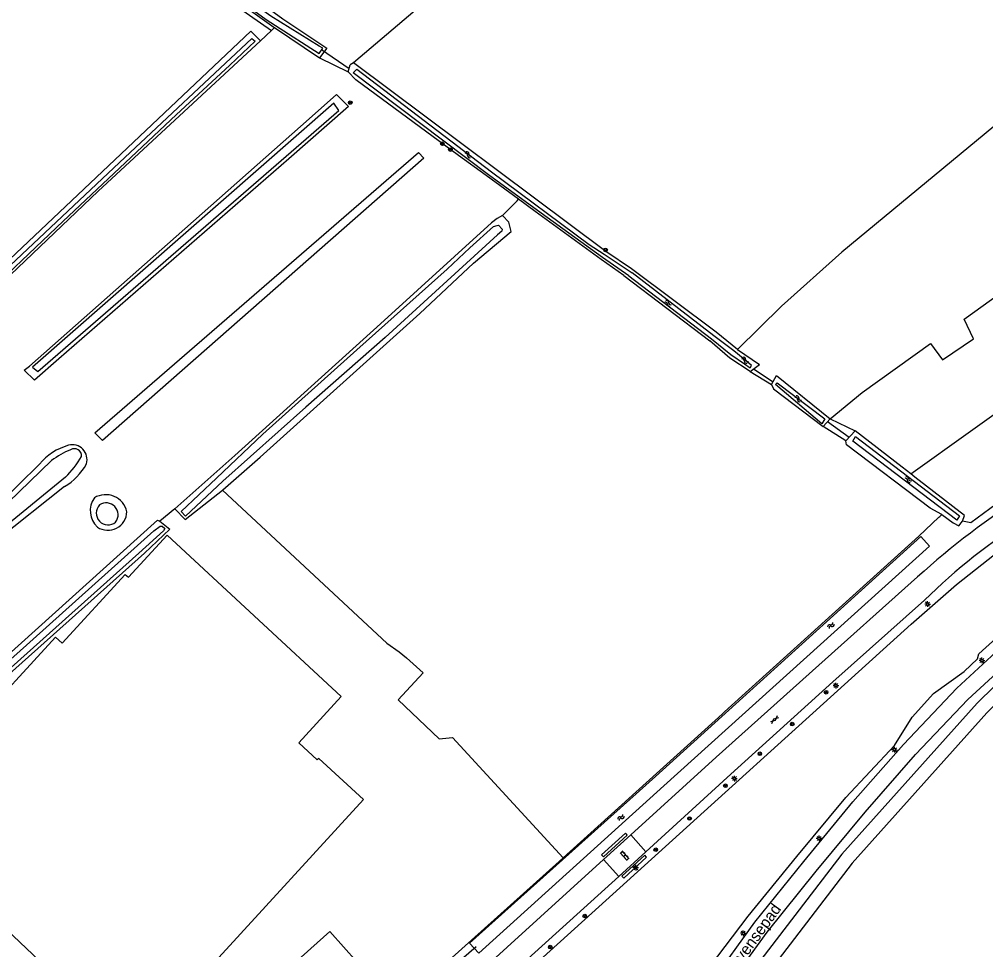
# Model space of a CAD drawing. Extents: x 128999 to 131010, y 395498 to 399007.
# Drawn here: x 129734.2 to 129946.8, y 397522.8 to 397727.5 of the extents above; entities that cross this region are included whole.
import ezdxf

# ---------------------------------------------------------------- set-up
doc = ezdxf.new("R2010")
doc.units = 0
for name, color, linetype in [('gg-afsc-erfafscheiding', 7, 'Continuous'), ('gg-afsc-hekwerk', 7, 'Continuous'), ('gg-anno-openbare ruimte label', 7, 'Continuous'), ('gg-bbg-bijgebouw', 7, 'Continuous'), ('gg-bbg-hoofdgebouw', 7, 'Continuous'), ('gg-knt-bronhoudergrens', 7, 'Continuous'), ('gg-knt-verharding', 7, 'Continuous'), ('gg-kntw-bovenkant insteek waterloop', 7, 'Continuous'), ('gg-kntw-greppel-droge sloot', 7, 'Continuous'), ('gg-kntw-waterlijn', 7, 'Continuous'), ('gg-kwrk-duiker nz buis', 7, 'Continuous'), ('gt-grn-groengrens', 7, 'Continuous'), ('gt-symb-boom', 7, 'Continuous'), ('gt-symb-gesloten verharding', 7, 'Continuous'), ('gt-symb-klinker verharding', 7, 'Continuous'), ('gt-symb-lichtmast', 7, 'Continuous'), ('gt-symb-watersymbool', 7, 'Continuous'), ('gx-grn-maaiveld', 7, 'Continuous')]:
    doc.layers.add(name, color=color, linetype=linetype)

# ---------------------------------------------------------------- blocks, each defined once
blk = doc.blocks.new('gt0-BOOM')
at = {"layer": 'gt-symb-boom'}
for radius in [0.4, 0.2]:
    blk.add_circle((0, 0), radius, dxfattribs=at)
blk = doc.blocks.new('gt0-LMAST')
at = {"layer": 'gt-symb-lichtmast'}
for p, q in [((-0.18, 0.17), (-0.45, 0.44)), ((-0.01, 0.25), (-0.01, 0.62)), ((0.17, 0.17), (0.44, 0.44)), ((-0.26, 0), (-0.63, 0)), ((-0.18, -0.18), (-0.45, -0.45)), ((-0.01, -0.25), (-0.01, -0.63)), ((0.44, -0.45), (0.17, -0.18)), ((0.24, 0), (0.62, 0))]:
    blk.add_line(p, q, dxfattribs=at)
blk.add_circle((-0.01, 0), 0.25, dxfattribs=at)
blk = doc.blocks.new('gt0-GESVH1')
at = {"layer": 'gt-symb-gesloten verharding'}
for p, q in [((-0.99, -0.26), (0.01, 0.24)), ((0.01, -0.26), (-0.99, 0.24)), ((0.01, 0.24), (1.01, -0.26)), ((1.01, 0.24), (0.01, -0.26))]:
    blk.add_line(p, q, dxfattribs=at)
blk = doc.blocks.new('gt0-WA')
at = {"layer": 'gt-symb-watersymbool'}
for centre, start, end in [((-0.32, 0.02), 28.0725, 151.9275), ((0.43, 0.42), 208.0725, 331.9275), ((-0.32, -0.43), 28.0725, 151.9275), ((0.43, -0.03), 208.0725, 331.9275)]:
    blk.add_arc(centre, 0.425, start, end, dxfattribs=at)
blk = doc.blocks.new('gt0-KL1')
at = {"layer": 'gt-symb-klinker verharding'}
for p, q in [((-1.15, 0.3), (1.15, 0.3)), ((-1, -0.3), (-1, 0.3)), ((-0.5, 0.3), (-0.5, 0.45)), ((0, -0.3), (0, 0.3)), ((0.5, 0.3), (0.5, 0.45)), ((1, -0.3), (1, 0.3)), ((-1.15, -0.3), (1.15, -0.3)), ((-0.5, -0.45), (-0.5, -0.3)), ((0.5, -0.45), (0.5, -0.3))]:
    blk.add_line(p, q, dxfattribs=at)

msp = doc.modelspace()

# ---------------------------------------------------------------- linework, layer by layer
at = {"layer": 'gg-afsc-erfafscheiding'}
for p, q in [((129932.1, 397613.78), (129889.37, 397575.12)), ((129888.84, 397574.65), (129853.86, 397543.01)), ((129889.37, 397575.12), (129888.84, 397574.65)), ((129853.86, 397543.01), (129853, 397542.23))]:
    msp.add_line(p, q, dxfattribs=at)
at = {"layer": 'gg-afsc-hekwerk'}
for p, q in [((129932.1, 397613.78), (129936.55, 397617.93)), ((129932.1, 397613.78), (129936.55, 397617.93)), ((129936.55, 397617.93), (129936.77, 397618.14)), ((129936.55, 397617.93), (129936.77, 397618.14)), ((129936.77, 397618.14), (129937.18, 397618.52)), ((129936.77, 397618.14), (129937.18, 397618.52)), ((129828.73, 397520.43), (129853, 397542.23))]:
    msp.add_line(p, q, dxfattribs=at)
at = {"layer": 'gg-bbg-bijgebouw'}
for points in [[(129743.62, 397590.27), (129757.5, 397605.38), (129758.2, 397604.74), (129766.74, 397614.03), (129805.02, 397578.52)], [(129760.11, 397500), (129705.52, 397551.67), (129742.18, 397591.59), (129743.62, 397590.27)], [(129809.91, 397555.86), (129800.06, 397564.9), (129799.76, 397564.57), (129795.66, 397568.33), (129805.02, 397578.52)], [(129760.11, 397500), (129764.96, 397495.41), (129763.87, 397494.23), (129777, 397482.21), (129796.04, 397502.97), (129777.26, 397520.21), (129809.91, 397555.86)]]:
    msp.add_lwpolyline(points, dxfattribs=at)
at = {"layer": 'gg-bbg-hoofdgebouw'}
for points in [[(129802.53, 397526.83), (129793.42, 397518.67), (129800.35, 397510.83), (129803.16, 397513.31), (129802.17, 397514.43)], [(129802.53, 397526.83), (129808.52, 397520.05), (129802.17, 397514.43)]]:
    msp.add_lwpolyline(points, dxfattribs=at)
at = {"layer": 'gg-knt-bronhoudergrens'}
for p, q in [((129719.59, 397773.98), (129789.67, 397725.02)), ((129790.34, 397725.65), (129789.67, 397725.02)), ((129789.67, 397725.02), (129787.25, 397722.74)), ((129800.21, 397719.02), (129806.58, 397715.88)), ((129840.48, 397684.29), (129843.75, 397687.56)), ((129843.75, 397687.56), (129844.06, 397687.87)), ((129768.43, 397619.76), (129765.1, 397617.09)), ((129853.86, 397543.01), (129829.54, 397569.51))]:
    msp.add_line(p, q, dxfattribs=at)
for points in [[(129930.35, 397627.47), (129956.63, 397646.28), (130063.43, 397719.64)], [(129778.87, 397623.9), (129815.03, 397590.22), (129817.75, 397588.31)], [(129817.75, 397588.31), (129819.39, 397587.01), (129823.04, 397583.75)], [(129823.04, 397583.75), (129817.58, 397577.77), (129826.6, 397569.22), (129829.54, 397569.51)]]:
    msp.add_lwpolyline(points, dxfattribs=at)
at = {"layer": 'gg-knt-verharding'}
for p, q in [((129868.71, 397548.07), (129862.76, 397542.63)), ((129868.71, 397548.07), (129872.06, 397544.33)), ((129862.76, 397542.63), (129866.11, 397538.93)), ((129866.11, 397538.93), (129872.06, 397544.33))]:
    msp.add_line(p, q, dxfattribs=at)
for points in [[(129850.68, 397456.26), (129850.94, 397456.79), (129858.96, 397471.85), (129867.87, 397487.02), (129877.28, 397501.74), (129886.43, 397515.56), (129896.05, 397528.85), (129906.82, 397542.21), (129917.61, 397555.36), (129928.74, 397567.98), (129940.47, 397580.34), (129956.71, 397595.27), (129971.14, 397607.93), (129981.28, 397616.45), (129988.96, 397622.45), (129996.68, 397628.4), (130005.64, 397635.01), (130016.19, 397642.47), (130025.98, 397648.99), (130073.47, 397679.46), (130082, 397684.84)], [(129853.79, 397454.71), (129862.15, 397470.39), (129870.88, 397485.25), (129880.38, 397500.09), (129889.29, 397513.6), (129898.76, 397526.66), (129909.56, 397540.09), (129920.31, 397553.1), (129931.38, 397565.77), (129942.92, 397577.84), (129959.25, 397592.86), (129973.41, 397605.27), (129983.45, 397613.62)], [(129868.71, 397548.07), (129887.52, 397565.14), (129910.11, 397585.41), (129930.45, 397603.58)], [(129872.06, 397544.33), (129890.78, 397561.42), (129913.17, 397581.75), (129933.37, 397599.68)], [(129813.03, 397497.46), (129820.33, 397504.13), (129862.76, 397542.63)], [(129755.57, 397438.49), (129777.09, 397458.34), (129800.63, 397479.62), (129823.61, 397500.36), (129846.09, 397520.84), (129866.11, 397538.93)]]:
    msp.add_lwpolyline(points, dxfattribs=at)
for centre, radius, start, end in [((130056.23, 397466.62), 185.95, 123.2735, 132.5649), ((130022.1, 397510.11), 126.09, 121.548, 134.7284)]:
    msp.add_arc(centre, radius, start, end, dxfattribs=at)
at = {"layer": 'gg-kntw-bovenkant insteek waterloop'}
for p, q in [((129790.34, 397725.65), (129800.21, 397719.02)), ((129722.38, 397665.54), (129785.14, 397724.83)), ((129787.25, 397722.74), (129785.14, 397724.83)), ((129806.58, 397715.88), (129807.02, 397717.47)), ((129808.21, 397714.18), (129806.58, 397715.88)), ((129844.06, 397687.87), (129836.89, 397693.11)), ((129847.71, 397685.21), (129844.06, 397687.87)), ((129862.2, 397674.62), (129847.71, 397685.21)), ((129867.2, 397671.12), (129886.12, 397656.74)), ((129895.02, 397650.01), (129890.51, 397652.9)), ((129928.45, 397628.93), (129918.11, 397636.94)), ((129713.9, 397605.48), (129738.64, 397629.62)), ((129930.35, 397627.47), (129928.45, 397628.93)), ((129931.26, 397626.76), (129930.35, 397627.47)), ((129744.13, 397624.69), (129716.53, 397602.76)), ((129940.92, 397616.08), (129941.69, 397617.07))]:
    msp.add_line(p, q, dxfattribs=at)
for points in [[(129712.32, 397779.66), (129754.3, 397751.36), (129783.55, 397730.49), (129790.16, 397725.77), (129790.34, 397725.65)], [(129747.9, 397759.44), (129760.21, 397750.75), (129784.86, 397732.98), (129792.19, 397727.54), (129801.82, 397721.1), (129800.21, 397719.02)], [(129724.18, 397663.63), (129751.55, 397689.67), (129787.25, 397722.74)], [(129836.89, 397693.11), (129830.84, 397697.53), (129808.21, 397714.18)], [(129803.99, 397710.89), (129806.62, 397708.3), (129793.53, 397696.76), (129742.86, 397652.76), (129737.51, 397648.12), (129735.29, 397650.26), (129736.42, 397651.17), (129768.69, 397679.69), (129797.95, 397705.55), (129803.99, 397710.89)], [(129840.48, 397684.29), (129839.33, 397683.67), (129838.12, 397682.68), (129813.69, 397660.46), (129781.59, 397631.54), (129768.43, 397619.76)], [(129778.87, 397623.9), (129778.94, 397623.96), (129787.22, 397631.18), (129822.3, 397662.78), (129834.12, 397673.81), (129842.41, 397680.82), (129841.88, 397682.84), (129840.48, 397684.29)], [(129941.69, 397617.07), (129942.13, 397618.35), (129931.26, 397626.76)], [(129768.43, 397619.76), (129770.7, 397617.42), (129778.87, 397623.9)], [(129765.1, 397617.09), (129767.28, 397615.29), (129761.77, 397610.05), (129696.12, 397551.45), (129664.74, 397523.43), (129663.36, 397523.84), (129662.66, 397524.82), (129662.82, 397525.57)], [(129662.82, 397525.57), (129764.6, 397617.31), (129765.1, 397617.09)], [(129937.18, 397618.52), (129939.64, 397616.7), (129940.92, 397616.08)], [(129874.15, 397560.94), (129833.27, 397524.29), (129835.28, 397522.07), (129876.02, 397558.87), (129934.44, 397611.56), (129932.52, 397613.72), (129874.15, 397560.94)]]:
    msp.add_lwpolyline(points, dxfattribs=at)
for centre, radius, start, end in [((129748.66, 397621.17), 13.12, 106.25, 139.856), ((129745.86, 397630.65), 3.23, 342.6504, 105.5644), ((129737.8, 397635.59), 12.61, 300.1155, 332.068), ((129754.7, 397619.37), 4.9, 144.6745, 227.0293), ((129753.2, 397618.17), 4.74, 11.9876, 121.8072), ((129753.69, 397619.22), 4.15, 235.8788, 359.1452)]:
    msp.add_arc(centre, radius, start, end, dxfattribs=at)
at = {"layer": 'gg-kntw-greppel-droge sloot'}
msp.add_line((129822.03, 397698.14), (129823.19, 397696.93), dxfattribs=at)
msp.add_lwpolyline([(129823.19, 397696.93), (129752.53, 397634.8), (129750.81, 397636.53), (129822.03, 397698.14)], dxfattribs=at)
at = {"layer": 'gg-kntw-waterlijn'}
for p, q in [((129790.56, 397726.08), (129800.14, 397719.98)), ((129800.14, 397719.98), (129800.96, 397721.1)), ((129741.3, 397630.43), (129714.91, 397604.94)), ((129744.32, 397626.76), (129715.96, 397603.53))]:
    msp.add_line(p, q, dxfattribs=at)
for points in [[(129713.61, 397780.58), (129714.72, 397779.83), (129724.9, 397772.87), (129745.99, 397759.03), (129749.19, 397756.1), (129788.5, 397727.4), (129790.56, 397726.08)], [(129800.96, 397721.1), (129800.14, 397721.59), (129789.56, 397728.15), (129765.65, 397745.27), (129749.93, 397756.55), (129747.17, 397759.23), (129746.38, 397759.82)], [(129786.08, 397722.62), (129780.52, 397717.37), (129768.72, 397706.42), (129743.83, 397683.09), (129724.01, 397664.28), (129723.32, 397665.01), (129756.21, 397695.99), (129785.35, 397723.27), (129786.08, 397722.62)], [(129868.3, 397671.02), (129862.49, 397675.07), (129849.04, 397684.79), (129837.42, 397693.25), (129807.62, 397715.67), (129808.46, 397716.52), (129838.07, 397693.89), (129859.58, 397677.91), (129862.91, 397675.79), (129869.05, 397671.72)], [(129738.3, 397649.97), (129804.48, 397707.43), (129803.36, 397709.04), (129737.07, 397650.94), (129738.3, 397649.97)], [(129833.35, 397677.19), (129838.51, 397681.89), (129839.33, 397682.08), (129839.65, 397682.15), (129840.42, 397681.34), (129840.33, 397680.9), (129839.4, 397680.04), (129814.67, 397657.49), (129797.27, 397642.17), (129779, 397625.87), (129770.76, 397618.18), (129769.77, 397619.24), (129777.61, 397626.54), (129787.74, 397636.21), (129808.48, 397654.74), (129828.35, 397672.49), (129833.35, 397677.19)], [(129868.3, 397671.02), (129886.48, 397657.18), (129890.72, 397653.75), (129893.75, 397651.67), (129895.02, 397650.84), (129895.31, 397651.33), (129894.71, 397651.82), (129891.38, 397654.52), (129887, 397657.88), (129869.05, 397671.72)], [(129911.42, 397639.6), (129910.75, 397638.52), (129900.61, 397647.15), (129900.94, 397647.51), (129911.42, 397639.6)], [(129918.19, 397635.69), (129941.03, 397618.28), (129940.45, 397617.27), (129917.59, 397634.68), (129918.19, 397635.69)], [(129765.91, 397614.93), (129760.49, 397610.02), (129732.4, 397584.92), (129664.88, 397525.19), (129664.4, 397524.77), (129663.94, 397524.75), (129663.44, 397525.26), (129663.62, 397526.01), (129676.06, 397536.88), (129705.49, 397562.95), (129733.67, 397587.9), (129763.81, 397614.96), (129765.16, 397615.97), (129765.64, 397616.01), (129766.22, 397615.48), (129765.91, 397614.93)]]:
    msp.add_lwpolyline(points, dxfattribs=at)
for centre, radius, start, end in [((129753.12, 397614.49), 19.85, 112.6784, 126.5715), ((129746.29, 397631.41), 1.61, 357.4487, 120.4573), ((129729.95, 397641.65), 20.7, 313.9739, 330.1223), ((129753.32, 397618.49), 2.61, 322.2383, 123.8324), ((129753.7, 397618.84), 2.58, 135.2126, 310.8581)]:
    msp.add_arc(centre, radius, start, end, dxfattribs=at)
at = {"layer": 'gg-kwrk-duiker nz buis'}
for p, q in [((129806.77, 397716.56), (129800.7, 397720.75)), ((129895.76, 397650.58), (129900.04, 397647.76)), ((129912.02, 397638.98), (129916.78, 397635.54)), ((129834.74, 397523.46), (129830.35, 397519.68))]:
    msp.add_line(p, q, dxfattribs=at)
at = {"layer": 'gt-grn-groengrens'}
for points in [[(130118.22, 397726.76), (130096.14, 397713.29), (130056.83, 397689.15), (130031.45, 397672.98), (129996.3, 397651.6), (129956.09, 397625.95), (129943.53, 397616.73), (129941.69, 397617.07)], [(130130.21, 397696.47), (130091.59, 397680.36), (130043.24, 397654.35), (130011.38, 397633.87), (129972.07, 397603.69), (129944.96, 397577.06), (129915.19, 397543.85), (129887.01, 397507.07), (129867.9, 397476.28), (129857.27, 397456.12)], [(130129.39, 397693.07), (130128.64, 397692.84), (130092.76, 397677.6), (130044.66, 397651.71), (130013, 397631.34), (129973.9, 397601.31), (129947.07, 397574.92), (129917.42, 397541.85), (129889.4, 397505.24), (129870.45, 397474.69), (129859.34, 397454.33)], [(129884.43, 397516.87), (129894.55, 397530.18), (129905.29, 397543.34), (129916.07, 397556.3), (129926.73, 397567.71), (129930.67, 397573.97), (129935.34, 397579.19), (129942.11, 397583.98), (129945.01, 397586.83), (129945.33, 397587.92), (129955.2, 397596.86), (129969.68, 397609.7), (129979.42, 397618.68), (129987.06, 397624.1), (129995.09, 397630.62), (130004.36, 397637.21), (130014.96, 397644.23), (130024.81, 397651.03), (130042.66, 397662.42), (130061.51, 397675.04), (130063.44, 397677.23), (130064.12, 397679.98), (130063.38, 397682.65)], [(129819.6, 397494.2), (129861.72, 397532.28), (129930.4, 397594.44), (129940.41, 397603.18), (129950.16, 397610.88), (129950.74, 397611.28)], [(129867.76, 397548.27), (129867.56, 397548.49), (129862.32, 397543.71), (129862.73, 397543.27), (129867.97, 397548.05), (129867.76, 397548.27)], [(129866.99, 397538.8), (129867.2, 397538.57), (129872.21, 397543.16), (129871.81, 397543.6), (129866.79, 397539.02), (129866.99, 397538.8)]]:
    msp.add_lwpolyline(points, dxfattribs=at)
at = {"layer": 'gx-grn-maaiveld'}
for p, q in [((129807.75, 397717.92), (129807.02, 397717.47)), ((129867.2, 397671.12), (129862.2, 397674.62)), ((129890.51, 397652.9), (129886.12, 397656.74)), ((129892.2, 397654.85), (129897.04, 397651.54)), ((129895.02, 397650.01), (129897.04, 397651.54)), ((129895.02, 397650.01), (129899.69, 397647.13)), ((129899.69, 397647.13), (129900.77, 397649.11)), ((129900.77, 397649.11), (129912.57, 397639.56)), ((129912.57, 397639.56), (129911.03, 397637.93)), ((129912.57, 397639.56), (129918.11, 397636.94)), ((129916.03, 397634.74), (129911.03, 397637.93)), ((129916.03, 397634.74), (129918.11, 397636.94))]:
    msp.add_line(p, q, dxfattribs=at)
for points in [[(130031.01, 397784.87), (130034.36, 397784.04), (130018.98, 397768.42), (129948.62, 397703.9), (129915.19, 397676.22), (129901.88, 397664.39), (129892.2, 397654.85)], [(129826.52, 397734.08), (129823.68, 397731.48), (129807.75, 397717.92)], [(129868.9, 397672.59), (129863.26, 397676.39), (129807.75, 397717.92)], [(129912.57, 397639.56), (129919.65, 397645.37), (129934.65, 397656.16), (129937.34, 397652.56), (129944.11, 397657.19), (129942.09, 397661.51), (129995.7, 397700.08)], [(129892.2, 397654.85), (129887.5, 397658.68), (129868.9, 397672.59)], [(129899.69, 397647.13), (129900.1, 397646.16), (129911.03, 397637.93)], [(129937.18, 397618.52), (129934.62, 397619.97), (129916.2, 397633.86), (129916.03, 397634.74)]]:
    msp.add_lwpolyline(points, dxfattribs=at)

# ---------------------------------------------------------------- block references
at = {"layer": 'gt-symb-boom'}
for p in [(129807.01, 397709.13), (129827.27, 397700.08), (129829.05, 397698.8), (129863.18, 397676.75), (129911.72, 397579.45), (129904.26, 397572.44), (129897.13, 397565.92), (129889.56, 397558.89), (129881.66, 397551.68), (129874.23, 397544.82), (129858.61, 397530.22), (129851.01, 397523.4)]:
    msp.add_blockref('gt0-BOOM', p, dxfattribs=at)
at = {"layer": 'gt-symb-gesloten verharding', "rotation": 41.30991847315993}
msp.add_blockref('gt0-GESVH1', (129900.35, 397573.39), dxfattribs=at)
at = {"layer": 'gt-symb-klinker verharding', "rotation": 132.12343818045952}
msp.add_blockref('gt0-KL1', (129867.41, 397543.49), dxfattribs=at)
at = {"layer": 'gt-symb-lichtmast'}
for p in [(129934.03, 397598.84), (129946.01, 397586.46), (129913.87, 397580.93), (129926.76, 397566.8), (129891.55, 397560.48), (129910.18, 397547.3), (129869.84, 397540.87), (129893.48, 397526.44)]:
    msp.add_blockref('gt0-LMAST', p, dxfattribs=at)
at = {"layer": 'gt-symb-watersymbool'}
for p, rotation in [((129832.93, 397697.72), -36.21688464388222), ((129876.89, 397665.02), -36.21688464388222), ((129893.82, 397652.51), -36.21688464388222), ((129905.52, 397644.03), -36.21688464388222), ((129929.72, 397626.27), -36.21688464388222), ((129912.72, 397594.07), 41.433770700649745), ((129866.53, 397551.84), 41.433770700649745)]:
    msp.add_blockref('gt0-WA', p, dxfattribs=dict(at, rotation=rotation))

# ---------------------------------------------------------------- texts
at = {"layer": 'gg-anno-openbare ruimte label'}
msp.add_text('Zwartvensepad', height=2.5, rotation=54.1, dxfattribs=at).set_placement((129888.55, 397513.28))

doc.saveas('drawing.dxf')
